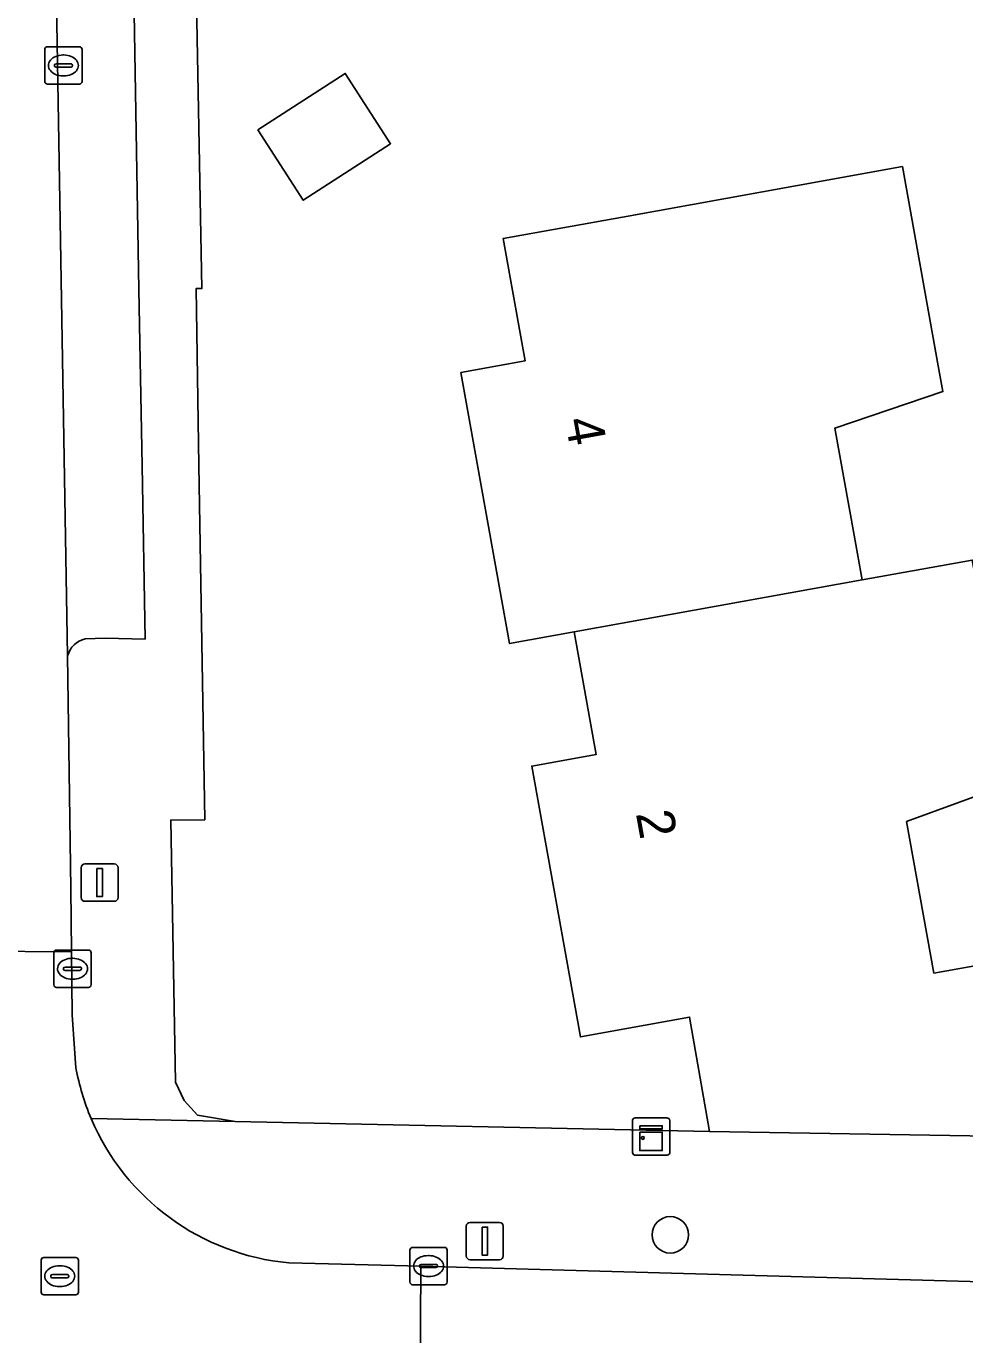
# Model space of a CAD drawing. Extents: x 157793 to 159380, y 380877 to 382313.
# Drawn here: x 158901.51 to 158926.65, y 381337.55 to 381372.6 of the extents above; entities that cross this region are included whole.
import ezdxf

# ---------------------------------------------------------------- set-up
doc = ezdxf.new("R2010")
doc.units = 0
for name, color, linetype in [('IMGEO_Boom', 7, 'Continuous'), ('IMGEO_Erf', 7, 'Continuous'), ('IMGEO_Kast', 7, 'Continuous'), ('IMGEO_Kolk', 7, 'Continuous'), ('IMGEO_Lichtmast', 7, 'Continuous'), ('IMGEO_Muur', 7, 'Continuous'), ('IMGEO_Pand', 7, 'Continuous'), ('IMGEO_Pand_nummerreeks', 7, 'Continuous'), ('IMGEO_Parkeervlak_open', 7, 'Continuous'), ('IMGEO_Rijbaan_lokaal_gesloten', 7, 'Continuous'), ('IMGEO_Rijbaan_lokaal_open', 7, 'Continuous'), ('IMGEO_Rioolput', 7, 'Continuous'), ('IMGEO_Voetpad_open', 7, 'Continuous')]:
    doc.layers.add(name, color=color, linetype=linetype)

msp = doc.modelspace()

# ---------------------------------------------------------------- linework, layer by layer
at = {"layer": 'IMGEO_Boom'}
msp.add_circle((158918.763, 381340.226), 0.489, dxfattribs=at)
at = {"layer": 'IMGEO_Erf'}
for points in [[(158905.964, 381378.986), (158906.21, 381365.572), (158906.062, 381365.576), (158906.131, 381360.831), (158906.29, 381351.347), (158905.381, 381351.335), (158905.505, 381344.319), (158905.741, 381343.822), (158906.098, 381343.434), (158907.107, 381343.261), (158919.814, 381342.995), (158919.279, 381346.057), (158916.356, 381345.53), (158915.049, 381352.783), (158916.775, 381353.093), (158916.757, 381353.194), (158916.722, 381353.386), (158916.183, 381356.377), (158914.458, 381356.066), (158913.151, 381363.324), (158914.873, 381363.634), (158914.854, 381363.735), (158914.801, 381364.032), (158914.282, 381366.914), (158917.481, 381367.49), (158924.98, 381368.841), (158925.941, 381363.506), (158926.066, 381362.813), (158923.17, 381361.832), (158923.686, 381358.968), (158923.865, 381357.972), (158923.902, 381357.768), (158926.854, 381358.3)], [(158927.929, 381352.333), (158925.094, 381351.294), (158925.825, 381347.236), (158929.113, 381347.829)]]:
    msp.add_lwpolyline(points, dxfattribs=at)
msp.add_lwpolyline([(158908.93, 381367.941), (158907.714, 381369.822), (158910.054, 381371.335), (158911.27, 381369.454)], close=True, dxfattribs=at)
at = {"layer": 'IMGEO_Kast'}
for p, q in [((158917.75, 381342.433), (158917.75, 381343.274)), ((158917.75, 381343.274), (158917.75, 381342.433)), ((158917.825, 381343.358), (158918.666, 381343.358)), ((158918.666, 381343.358), (158917.825, 381343.358)), ((158918.75, 381343.283), (158918.75, 381342.442)), ((158918.75, 381342.442), (158918.75, 381343.283)), ((158918.675, 381342.358), (158917.834, 381342.358)), ((158917.834, 381342.358), (158918.675, 381342.358))]:
    msp.add_line(p, q, dxfattribs=at)
for points in [[(158917.945, 381343.148), (158918.545, 381343.148), (158918.545, 381343.063), (158917.945, 381343.063), (158917.945, 381343.148)], [(158917.945, 381342.973), (158918.545, 381342.973), (158918.545, 381342.484), (158917.945, 381342.484), (158917.945, 381342.973)]]:
    msp.add_lwpolyline(points, dxfattribs=at)
msp.add_circle((158918.029, 381342.822), 0.0377, dxfattribs=at)
for centre, start, end in [((158917.828, 381343.28), 92.4484, 184.2845), ((158917.828, 381343.28), 92.4484, 184.2845), ((158918.672, 381343.28), 2.4484, 94.2845), ((158918.672, 381343.28), 2.4484, 94.2845), ((158917.828, 381342.436), 182.4484, 274.2845), ((158917.828, 381342.436), 182.4484, 274.2845), ((158918.672, 381342.436), 272.4484, 4.2845), ((158918.672, 381342.436), 272.4484, 4.2845)]:
    msp.add_arc(centre, 0.0779, start, end, dxfattribs=at)
at = {"layer": 'IMGEO_Kolk'}
for p, q in [((158902.003, 381371.125), (158902.003, 381371.977)), ((158902.078, 381372.051), (158902.93, 381372.051)), ((158903.004, 381371.977), (158903.004, 381371.125)), ((158902.305, 381371.594), (158902.703, 381371.594)), ((158902.491, 381371.831), (158902.516, 381371.831)), ((158902.262, 381371.545), (158902.262, 381371.557)), ((158902.7, 381371.508), (158902.302, 381371.508)), ((158902.514, 381371.271), (158902.489, 381371.271)), ((158902.746, 381371.557), (158902.746, 381371.545)), ((158902.93, 381371.051), (158902.078, 381371.051)), ((158902.246, 381346.928), (158902.246, 381347.78)), ((158902.321, 381347.854), (158903.173, 381347.854)), ((158903.247, 381347.78), (158903.247, 381346.928)), ((158902.548, 381347.397), (158902.946, 381347.397)), ((158902.734, 381347.634), (158902.759, 381347.634)), ((158902.505, 381347.348), (158902.505, 381347.36)), ((158902.943, 381347.311), (158902.545, 381347.311)), ((158902.757, 381347.074), (158902.732, 381347.074)), ((158902.989, 381347.36), (158902.989, 381347.348)), ((158903.173, 381346.854), (158902.321, 381346.854)), ((158911.785, 381338.964), (158911.785, 381339.816)), ((158911.86, 381339.89), (158912.712, 381339.89)), ((158912.786, 381339.816), (158912.786, 381338.964)), ((158912.044, 381339.384), (158912.044, 381339.396)), ((158912.482, 381339.347), (158912.084, 381339.347)), ((158912.087, 381339.433), (158912.485, 381339.433)), ((158912.273, 381339.67), (158912.298, 381339.67)), ((158912.528, 381339.396), (158912.528, 381339.384)), ((158912.296, 381339.11), (158912.271, 381339.11)), ((158912.712, 381338.89), (158911.86, 381338.89))]:
    msp.add_line(p, q, dxfattribs=at)
for points in [[(158902.003, 381371.125), (158902.003, 381371.977)], [(158902.078, 381372.051), (158902.93, 381372.051)], [(158903.004, 381371.977), (158903.004, 381371.125)], [(158902.93, 381371.051), (158902.078, 381371.051)], [(158902.246, 381346.928), (158902.246, 381347.78)], [(158902.321, 381347.854), (158903.173, 381347.854)], [(158903.247, 381347.78), (158903.247, 381346.928)], [(158903.173, 381346.854), (158902.321, 381346.854)], [(158911.785, 381338.964), (158911.785, 381339.816)], [(158911.86, 381339.89), (158912.712, 381339.89)], [(158912.786, 381339.816), (158912.786, 381338.964)], [(158912.712, 381338.89), (158911.86, 381338.89)]]:
    msp.add_lwpolyline(points, dxfattribs=at)
for centre, radius, start, end in [((158902.08, 381371.975), 0.0765, 91.552, 178.448), ((158902.08, 381371.975), 0.0765, 91.552, 178.448), ((158902.928, 381371.975), 0.0765, 1.552, 88.448), ((158902.928, 381371.975), 0.0765, 1.552, 88.448), ((158902.302, 381371.554), 0.0403, 85.8775, 175.7526), ((158902.707, 381371.556), 0.0386, 1.7309, 96.639), ((158902.299, 381371.544), 0.0366, 178.938, 274.7102), ((158902.703, 381371.551), 0.043, 264.8664, 352.4533), ((158902.08, 381371.127), 0.0765, 181.552, 268.448), ((158902.08, 381371.127), 0.0765, 181.552, 268.448), ((158902.928, 381371.127), 0.0765, 271.552, 358.448), ((158902.928, 381371.127), 0.0765, 271.552, 358.448), ((158902.323, 381347.778), 0.0765, 91.552, 178.448), ((158902.323, 381347.778), 0.0765, 91.552, 178.448), ((158903.171, 381347.778), 0.0765, 1.552, 88.448), ((158903.171, 381347.778), 0.0765, 1.552, 88.448), ((158902.545, 381347.357), 0.0403, 85.8775, 175.7526), ((158902.95, 381347.359), 0.0386, 1.7309, 96.639), ((158902.542, 381347.347), 0.0366, 178.938, 274.7102), ((158902.946, 381347.354), 0.043, 264.8664, 352.4533), ((158902.323, 381346.93), 0.0765, 181.552, 268.448), ((158902.323, 381346.93), 0.0765, 181.552, 268.448), ((158903.171, 381346.93), 0.0765, 271.552, 358.448), ((158903.171, 381346.93), 0.0765, 271.552, 358.448), ((158911.862, 381339.814), 0.0765, 91.552, 178.448), ((158911.862, 381339.814), 0.0765, 91.552, 178.448), ((158912.71, 381339.814), 0.0765, 1.552, 88.448), ((158912.71, 381339.814), 0.0765, 1.552, 88.448), ((158912.084, 381339.393), 0.0403, 85.8775, 175.7526), ((158912.081, 381339.383), 0.0366, 178.938, 274.7102), ((158912.485, 381339.39), 0.043, 264.8664, 352.4533), ((158912.489, 381339.395), 0.0386, 1.7309, 96.639), ((158911.862, 381338.966), 0.0765, 181.552, 268.448), ((158911.862, 381338.966), 0.0765, 181.552, 268.448), ((158912.71, 381338.966), 0.0765, 271.552, 358.448), ((158912.71, 381338.966), 0.0765, 271.552, 358.448)]:
    msp.add_arc(centre, radius, start, end, dxfattribs=at)
for centre, major_axis, ratio, start_param, end_param in [((158902.49, 381371.551), (-0.387, 0.002), 0.722429, 4.712389, 7.853982), ((158902.515, 381371.551), (-0.39, 0.002), 0.717154, 1.570796, 4.712389), ((158902.733, 381347.354), (-0.387, 0.002), 0.722429, 4.712389, 7.853982), ((158902.758, 381347.354), (-0.39, 0.002), 0.717154, 1.570796, 4.712389), ((158912.272, 381339.39), (-0.387, 0.002), 0.722429, 4.712389, 7.853982), ((158912.297, 381339.39), (-0.39, 0.002), 0.717154, 1.570796, 4.712389)]:
    msp.add_ellipse(centre, major_axis=major_axis, ratio=ratio, start_param=start_param, end_param=end_param, dxfattribs=at)
at = {"layer": 'IMGEO_Lichtmast'}
for p, q in [((158902.977, 381349.26), (158902.977, 381350.06)), ((158902.977, 381350.06), (158902.977, 381349.26)), ((158903.077, 381350.16), (158903.867, 381350.16)), ((158903.867, 381350.16), (158903.077, 381350.16)), ((158903.967, 381350.06), (158903.967, 381349.26)), ((158903.967, 381349.26), (158903.967, 381350.06)), ((158903.867, 381349.16), (158903.077, 381349.16)), ((158903.077, 381349.16), (158903.867, 381349.16)), ((158913.298, 381339.66), (158913.298, 381340.46)), ((158913.298, 381340.46), (158913.298, 381339.66)), ((158913.398, 381340.56), (158914.188, 381340.56)), ((158914.188, 381340.56), (158913.398, 381340.56)), ((158914.288, 381340.46), (158914.288, 381339.66)), ((158914.288, 381339.66), (158914.288, 381340.46)), ((158914.188, 381339.56), (158913.398, 381339.56)), ((158913.398, 381339.56), (158914.188, 381339.56))]:
    msp.add_line(p, q, dxfattribs=at)
for points in [[(158903.397, 381350.035), (158903.547, 381350.035), (158903.547, 381349.285), (158903.397, 381349.285), (158903.397, 381350.035)], [(158913.718, 381340.435), (158913.868, 381340.435), (158913.868, 381339.685), (158913.718, 381339.685), (158913.718, 381340.435)]]:
    msp.add_lwpolyline(points, dxfattribs=at)
for centre, start, end in [((158903.077, 381350.06), 90, 180), ((158903.077, 381350.06), 90, 180), ((158903.867, 381350.06), 0, 90), ((158903.867, 381350.06), 360, 90), ((158903.077, 381349.26), 180, 270), ((158903.077, 381349.26), 180, 270), ((158903.867, 381349.26), 270, 0), ((158903.867, 381349.26), 270, 0), ((158913.398, 381340.46), 90, 180), ((158913.398, 381340.46), 90, 180), ((158914.188, 381340.46), 0, 90), ((158914.188, 381340.46), 360, 90), ((158913.398, 381339.66), 180, 270), ((158913.398, 381339.66), 180, 270), ((158914.188, 381339.66), 270, 0), ((158914.188, 381339.66), 270, 0)]:
    msp.add_arc(centre, 0.1, start, end, dxfattribs=at)
at = {"layer": 'IMGEO_Muur'}
msp.add_lwpolyline([(158906.21, 381365.572), (158905.964, 381378.986)], dxfattribs=at)
at = {"layer": 'IMGEO_Pand'}
for points in [[(158907.714, 381369.822), (158908.93, 381367.941), (158911.27, 381369.454), (158910.054, 381371.335)], [(158916.183, 381356.377), (158923.902, 381357.768), (158923.865, 381357.972), (158923.686, 381358.968), (158923.17, 381361.832), (158926.066, 381362.813), (158925.941, 381363.506), (158924.98, 381368.841), (158917.481, 381367.49), (158914.282, 381366.914), (158914.801, 381364.032), (158914.854, 381363.735), (158914.873, 381363.634), (158913.151, 381363.324), (158914.458, 381356.066)], [(158923.902, 381357.768), (158916.183, 381356.377), (158916.722, 381353.386), (158916.757, 381353.194), (158916.775, 381353.093), (158915.049, 381352.783), (158916.356, 381345.53), (158919.279, 381346.057), (158919.814, 381342.995), (158930.015, 381342.826), (158929.113, 381347.829), (158925.825, 381347.236), (158925.094, 381351.294), (158927.929, 381352.333), (158926.854, 381358.3)]]:
    msp.add_lwpolyline(points, close=True, dxfattribs=at)
at = {"layer": 'IMGEO_Parkeervlak_open'}
for points in [[(158902.043, 381389.647), (158902.617, 381355.734)], [(158903.087, 381356.194), (158903.623, 381356.205), (158904.69, 381356.183), (158904.616, 381360.827), (158904.522, 381365.553), (158904.135, 381388.821), (158903.022, 381388.789)]]:
    msp.add_lwpolyline(points, dxfattribs=at)
msp.add_arc((158903.242, 381355.566), 0.647, 103.8329, 164.935, dxfattribs=at)
at = {"layer": 'IMGEO_Rijbaan_lokaal_gesloten'}
msp.add_lwpolyline([(158975.153, 381335.71), (158976.321, 381335.649), (158976.481, 381340.592), (158975.308, 381340.42), (158961.507, 381338.475), (158957.512, 381338.119), (158912.078, 381339.386), (158912.043, 381333.36), (158957.528, 381332.125), (158961.464, 381331.237), (158973.851, 381328.5), (158975.994, 381328.047), (158976.187, 381333.271)], dxfattribs=at)
at = {"layer": 'IMGEO_Rijbaan_lokaal_open'}
for points in [[(158897.004, 381393.802), (158897.725, 381347.847), (158902.721, 381347.811), (158902.701, 381349.506), (158902.617, 381355.734), (158902.043, 381389.647), (158901.967, 381392.743)], [(158902.84, 381344.698), (158902.741, 381346.115), (158902.721, 381347.811), (158897.725, 381347.847), (158897.751, 381346.173), (158897.385, 381344.698)], [(158912.078, 381339.386), (158908.54, 381339.475)], [(158912.043, 381333.36), (158912.078, 381339.386)]]:
    msp.add_lwpolyline(points, dxfattribs=at)
for centre, radius, start, end in [((158909.24, 381345.875), 6.507, 190.4245, 202.9119), ((158909.135, 381345.846), 6.399, 203.0387, 264.6688)]:
    msp.add_arc(centre, radius, start, end, dxfattribs=at)
at = {"layer": 'IMGEO_Rioolput'}
for p, q in [((158901.905, 381338.693), (158901.905, 381339.545)), ((158901.98, 381339.619), (158902.832, 381339.619)), ((158902.393, 381339.399), (158902.418, 381339.399)), ((158902.906, 381339.545), (158902.906, 381338.693)), ((158902.164, 381339.113), (158902.164, 381339.125)), ((158902.602, 381339.076), (158902.204, 381339.076)), ((158902.207, 381339.162), (158902.605, 381339.162)), ((158902.648, 381339.125), (158902.648, 381339.113)), ((158902.416, 381338.839), (158902.391, 381338.839)), ((158902.832, 381338.619), (158901.98, 381338.619))]:
    msp.add_line(p, q, dxfattribs=at)
for points in [[(158901.905, 381338.693), (158901.905, 381339.545)], [(158901.98, 381339.619), (158902.832, 381339.619)], [(158902.906, 381339.545), (158902.906, 381338.693)], [(158902.832, 381338.619), (158901.98, 381338.619)]]:
    msp.add_lwpolyline(points, dxfattribs=at)
for centre, radius, start, end in [((158901.982, 381339.543), 0.0765, 91.552, 178.448), ((158901.982, 381339.543), 0.0765, 91.552, 178.448), ((158902.83, 381339.543), 0.0765, 1.552, 88.448), ((158902.83, 381339.543), 0.0765, 1.552, 88.448), ((158902.204, 381339.122), 0.0403, 85.8775, 175.7526), ((158902.201, 381339.112), 0.0366, 178.938, 274.7102), ((158902.605, 381339.119), 0.043, 264.8664, 352.4533), ((158902.609, 381339.124), 0.0386, 1.7309, 96.639), ((158901.982, 381338.695), 0.0765, 181.552, 268.448), ((158901.982, 381338.695), 0.0765, 181.552, 268.448), ((158902.83, 381338.695), 0.0765, 271.552, 358.448), ((158902.83, 381338.695), 0.0765, 271.552, 358.448)]:
    msp.add_arc(centre, radius, start, end, dxfattribs=at)
for centre, major_axis, ratio, start_param, end_param in [((158902.392, 381339.119), (-0.387, 0.002), 0.722429, 4.712389, 7.853982), ((158902.417, 381339.119), (-0.39, 0.002), 0.717154, 1.570796, 4.712389)]:
    msp.add_ellipse(centre, major_axis=major_axis, ratio=ratio, start_param=start_param, end_param=end_param, dxfattribs=at)
at = {"layer": 'IMGEO_Voetpad_open'}
for points in [[(158903.246, 381343.342), (158907.107, 381343.261), (158906.098, 381343.434), (158905.741, 381343.822), (158905.505, 381344.319), (158905.381, 381351.335), (158906.29, 381351.347), (158906.131, 381360.831), (158906.062, 381365.576), (158906.21, 381365.572), (158905.964, 381378.986), (158905.729, 381392.69), (158907.752, 381393.028), (158907.742, 381393.182), (158911.106, 381393.776), (158910.931, 381394.813), (158921.711, 381396.648)], [(158903.022, 381388.789), (158904.135, 381388.821), (158904.522, 381365.553), (158904.616, 381360.827), (158904.69, 381356.183), (158903.623, 381356.205), (158903.087, 381356.194)], [(158902.617, 381355.734), (158902.701, 381349.506), (158902.721, 381347.811), (158902.741, 381346.115), (158902.84, 381344.698)], [(158908.54, 381339.475), (158912.078, 381339.386), (158957.512, 381338.119), (158961.507, 381338.475), (158962.483, 381338.725), (158968.167, 381340.685), (158977.543, 381345.751)], [(158959.984, 381342.224), (158957.441, 381341.85), (158949.409, 381341.939), (158947.641, 381341.959), (158947.639, 381342.154), (158930.015, 381342.826), (158919.814, 381342.995), (158907.107, 381343.261), (158903.246, 381343.342)]]:
    msp.add_lwpolyline(points, dxfattribs=at)
for centre, radius, start, end in [((158903.242, 381355.566), 0.647, 103.8329, 164.935), ((158909.24, 381345.875), 6.507, 190.4245, 202.9119), ((158909.135, 381345.846), 6.399, 203.0387, 264.6688)]:
    msp.add_arc(centre, radius, start, end, dxfattribs=at)

# ---------------------------------------------------------------- texts
at = {"layer": 'IMGEO_Pand_nummerreeks'}
for s, p in [('4', (158915.941, 381362.052)), ('2', (158917.838, 381351.517))]:
    msp.add_text(s, height=1, rotation=280.2099, dxfattribs=at).set_placement(p)

doc.saveas('drawing.dxf')
